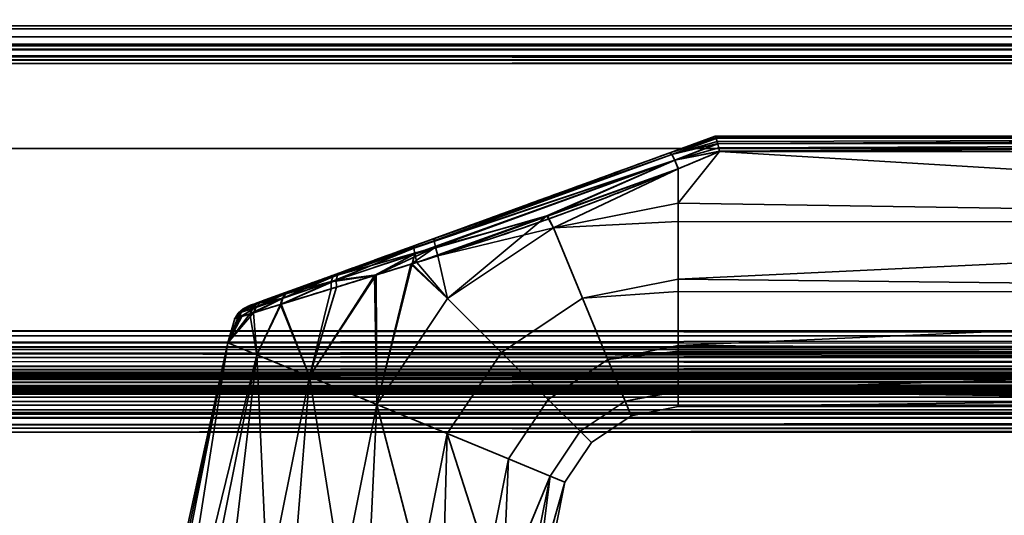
# Model space of a CAD drawing. Header units: millimetres. Extents: x -603 to 3703, y -115 to 193.
# Tile 315 of 656: x 1065 to 1146, y 40 to 81. Entities that reach past the tile are written whole.
import ezdxf

# ---------------------------------------------------------------- set-up
doc = ezdxf.new("R2010")
doc.units = ezdxf.units.MM
doc.layers.add('152', color=7, linetype='Continuous', true_color=0xffffff)

# ---------------------------------------------------------------- blocks, each defined once
blk = doc.blocks.new('UG_SURFACE_002')
at = {"layer": '152', "color": 252, "linetype": 'Continuous', "lineweight": 35}
for points in [[(2165, -18, 2212.25), (2165, 174.4, 2212.25), (835, 174.4, 2212.25), (835, -18, 2212.25)], [(985, -18, 2062.25), (985, 174.4, 2062.25), (2015, 174.4, 2062.25), (2015, -18, 2062.25)]]:
    blk.add_3dface(points, dxfattribs=at)
blk = doc.blocks.new('UG_SURFACE_071')
at = {"layer": '152', "color": 43, "linetype": 'Continuous', "lineweight": 35}
for points in [[(1118.316, 69.659, 1116.438), (1122, 71, 1115.949), (1122, 71, 1092.051), (1118.316, 69.659, 1091.562)], [(1122.07, 70.888, 1116.66), (1122.002, 71, 1116), (1118.316, 69.659, 1116.438)], [(1122.002, 71, 1116), (1122, 71, 1115.949), (1118.316, 69.659, 1116.438)], [(1118.316, 69.659, 1091.562), (1122.002, 71, 1092), (1122.07, 70.888, 1091.34)], [(1118.316, 69.659, 1091.562), (1122, 71, 1092.051), (1122.002, 71, 1092)], [(1122.081, 70.853, 1116.723), (1122.07, 70.888, 1116.66), (1118.316, 69.659, 1116.438)], [(1118.316, 69.659, 1091.562), (1122.07, 70.888, 1091.34), (1122.081, 70.853, 1091.277)], [(1118.316, 69.659, 1116.438), (1118.46, 69.517, 1117.27), (1122.081, 70.853, 1116.723)], [(1122.081, 70.853, 1091.277), (1118.46, 69.517, 1090.73), (1118.316, 69.659, 1091.562)], [(1122.087, 70.835, 1116.757), (1122.081, 70.853, 1116.723), (1118.46, 69.517, 1117.27)], [(1118.46, 69.517, 1090.73), (1122.081, 70.853, 1091.277), (1122.087, 70.835, 1091.243)], [(1122.169, 70.566, 1117.244), (1122.087, 70.835, 1116.757), (1118.46, 69.517, 1117.27)], [(1118.46, 69.517, 1090.73), (1122.087, 70.835, 1091.243), (1122.169, 70.566, 1090.757)], [(1122.206, 70.416, 1117.379), (1122.169, 70.566, 1117.244), (1118.46, 69.517, 1117.27)], [(1118.46, 69.517, 1090.73), (1122.169, 70.566, 1090.757), (1122.206, 70.416, 1090.621)], [(1217, 71, 1116), (1217, 71, 1092), (1122, 71, 1092.051), (1122, 71, 1115.949)], [(1217, 71, 1092), (1122.002, 71, 1092), (1122, 71, 1092.051)], [(1122, 71, 1115.949), (1122.002, 71, 1116), (1217, 71, 1116)], [(1217, 71, 1116), (1122.002, 71, 1116), (1122.07, 70.888, 1116.66)], [(1122.07, 70.888, 1091.34), (1122.002, 71, 1092), (1217, 71, 1092)], [(1122.07, 70.888, 1116.66), (1122.081, 70.853, 1116.723), (1217, 71, 1116)], [(1217, 71, 1092), (1122.081, 70.853, 1091.277), (1122.07, 70.888, 1091.34)], [(1217, 71, 1116), (1122.081, 70.853, 1116.723), (1122.087, 70.835, 1116.757)], [(1122.087, 70.835, 1091.243), (1122.081, 70.853, 1091.277), (1217, 71, 1092)], [(1122.087, 70.835, 1116.757), (1217, 70.847, 1116.764), (1217, 71, 1116)], [(1217, 71, 1092), (1217, 70.847, 1091.236), (1122.087, 70.835, 1091.243)], [(1217, 70.846, 1116.768), (1217, 70.847, 1116.764), (1122.087, 70.835, 1116.757)], [(1122.169, 70.566, 1090.757), (1122.087, 70.835, 1091.243), (1217, 70.847, 1091.236)], [(1217, 70.846, 1116.768), (1122.087, 70.835, 1116.757), (1122.169, 70.566, 1117.244)], [(1217, 70.847, 1091.236), (1122.206, 70.416, 1090.621), (1122.169, 70.566, 1090.757)], [(1122.169, 70.566, 1117.244), (1122.206, 70.416, 1117.379), (1217, 70.846, 1116.768)], [(1122.21, 70.399, 1090.607), (1122.206, 70.416, 1090.621), (1217, 70.847, 1091.236)], [(1217, 70.846, 1116.768), (1122.206, 70.416, 1117.379), (1122.21, 70.399, 1117.393)], [(1217, 70.847, 1091.236), (1217, 70.846, 1091.232), (1122.21, 70.399, 1090.607)], [(1122.21, 70.399, 1117.393), (1217, 70.415, 1117.411), (1217, 70.846, 1116.768)], [(1217, 70.846, 1091.232), (1217, 70.415, 1090.589), (1122.21, 70.399, 1090.607)], [(1118.46, 69.517, 1117.27), (1118.703, 69.056, 1117.949), (1122.206, 70.416, 1117.379)], [(1122.206, 70.416, 1090.621), (1118.703, 69.056, 1090.051), (1118.46, 69.517, 1090.73)], [(1122.21, 70.399, 1117.393), (1122.206, 70.416, 1117.379), (1118.703, 69.056, 1117.949)], [(1118.703, 69.056, 1090.051), (1122.206, 70.416, 1090.621), (1122.21, 70.399, 1090.607)], [(1122.289, 70.067, 1117.692), (1122.21, 70.399, 1117.393), (1118.703, 69.056, 1117.949)], [(1118.703, 69.056, 1090.051), (1122.21, 70.399, 1090.607), (1122.289, 70.067, 1090.308)], [(1118.703, 69.056, 1117.949), (1122.35, 69.783, 1117.84), (1122.289, 70.067, 1117.692)], [(1122.289, 70.067, 1090.308), (1122.35, 69.783, 1090.16), (1118.703, 69.056, 1090.051)], [(1122.353, 69.769, 1117.846), (1122.35, 69.783, 1117.84), (1118.703, 69.056, 1117.949)], [(1118.703, 69.056, 1090.051), (1122.35, 69.783, 1090.16), (1122.353, 69.769, 1090.154)], [(1118.703, 69.056, 1117.949), (1119, 68.361, 1118.352), (1122.353, 69.769, 1117.846)], [(1122.353, 69.769, 1090.154), (1119, 68.361, 1089.648), (1118.703, 69.056, 1090.051)], [(1217, 64.025, 1089), (1119, 65.568, 1089.082), (1122.353, 69.769, 1090.154)], [(1119, 65.568, 1089.082), (1119, 68.361, 1089.648), (1122.353, 69.769, 1090.154)], [(1122.353, 69.769, 1117.846), (1119, 65.568, 1118.918), (1217, 64.025, 1119)], [(1122.353, 69.769, 1117.846), (1119, 68.361, 1118.352), (1119, 65.568, 1118.918)], [(1217, 70.41, 1117.419), (1217, 70.415, 1117.411), (1122.21, 70.399, 1117.393)], [(1122.289, 70.067, 1090.308), (1122.21, 70.399, 1090.607), (1217, 70.415, 1090.589)], [(1217, 70.41, 1117.419), (1122.21, 70.399, 1117.393), (1122.289, 70.067, 1117.692)], [(1217, 70.415, 1090.589), (1122.35, 69.783, 1090.16), (1122.289, 70.067, 1090.308)], [(1122.289, 70.067, 1117.692), (1122.35, 69.783, 1117.84), (1217, 70.41, 1117.419)], [(1122.353, 69.769, 1090.154), (1122.35, 69.783, 1090.16), (1217, 70.415, 1090.589)], [(1217, 70.41, 1117.419), (1122.35, 69.783, 1117.84), (1122.353, 69.769, 1117.846)], [(1217, 70.415, 1090.589), (1217, 70.41, 1090.581), (1122.353, 69.769, 1090.154)], [(1122.353, 69.769, 1117.846), (1217, 69.769, 1117.846), (1217, 70.41, 1117.419)], [(1217, 70.41, 1090.581), (1217, 69.769, 1090.154), (1122.353, 69.769, 1090.154)], [(1217, 64.025, 1119), (1217, 69.769, 1117.846), (1122.353, 69.769, 1117.846)], [(1122.353, 69.769, 1090.154), (1217, 69.769, 1090.154), (1217, 64.025, 1089)], [(1118.46, 69.517, 1090.73), (1097.487, 61.9, 1091.085), (1097.549, 62.1, 1091.876)], [(1097.487, 61.9, 1091.085), (1118.46, 69.517, 1090.73), (1118.703, 69.056, 1090.051)], [(1118.703, 69.056, 1090.051), (1097.551, 61.419, 1090.427), (1097.487, 61.9, 1091.085)], [(1097.549, 62.1, 1091.876), (1118.316, 69.659, 1091.562), (1118.46, 69.517, 1090.73)], [(1099.166, 62.689, 1116.361), (1118.316, 69.659, 1116.438), (1118.316, 69.659, 1091.562), (1097.549, 62.1, 1091.876)], [(1097.551, 61.419, 1090.427), (1118.703, 69.056, 1090.051), (1108.309, 64.529, 1089.831)], [(1118.703, 69.056, 1117.949), (1118.46, 69.517, 1117.27), (1099.136, 62.488, 1117.182)], [(1099.166, 62.689, 1116.361), (1099.136, 62.488, 1117.182), (1118.46, 69.517, 1117.27)], [(1099.136, 62.488, 1117.182), (1099.233, 61.986, 1117.857), (1118.703, 69.056, 1117.949)], [(1118.46, 69.517, 1117.27), (1118.316, 69.659, 1116.438), (1099.166, 62.689, 1116.361)], [(1118.703, 69.056, 1117.949), (1099.233, 61.986, 1117.857), (1108.345, 64.501, 1118.304)], [(1118.703, 69.056, 1090.051), (1119, 68.361, 1089.648), (1108.309, 64.529, 1089.831)], [(1108.345, 64.501, 1118.304), (1119, 68.361, 1118.352), (1118.703, 69.056, 1117.949)], [(1108.833, 63.546, 1089.082), (1108.309, 64.529, 1089.831), (1119, 68.361, 1089.648)], [(1119, 68.361, 1118.352), (1108.345, 64.501, 1118.304), (1108.833, 63.546, 1118.918)], [(1119, 68.361, 1089.648), (1119, 65.568, 1089.082), (1108.833, 63.546, 1089.082)], [(1108.833, 63.546, 1118.918), (1119, 65.568, 1118.918), (1119, 68.361, 1118.352)], [(1108.833, 63.546, 1089.082), (1119, 65.568, 1089.082), (1119, 64.051, 1089.242)], [(1119, 64.051, 1118.758), (1119, 65.568, 1118.918), (1108.833, 63.546, 1118.918)], [(1217, 64.025, 1089), (1119, 64.051, 1089.242), (1119, 65.568, 1089.082)], [(1119, 65.568, 1118.918), (1119, 64.051, 1118.758), (1217, 64.025, 1119)], [(1108.309, 64.529, 1089.831), (1097.728, 60.737, 1090.011), (1097.551, 61.419, 1090.427)], [(1100.214, 57.786, 1089.082), (1097.728, 60.737, 1090.011), (1108.309, 64.529, 1089.831)], [(1099.233, 61.986, 1117.857), (1099.441, 61.275, 1118.263), (1108.345, 64.501, 1118.304)], [(1108.833, 63.546, 1118.918), (1108.345, 64.501, 1118.304), (1099.441, 61.275, 1118.263)], [(1108.309, 64.529, 1089.831), (1108.833, 63.546, 1089.082), (1100.214, 57.786, 1089.082)], [(1099.441, 61.275, 1118.263), (1100.214, 57.786, 1118.918), (1108.833, 63.546, 1118.918)], [(1111.207, 57.815, 1089.734), (1104.6, 53.4, 1089.734), (1100.214, 57.786, 1089.082), (1108.833, 63.546, 1089.082)], [(1108.833, 63.546, 1118.918), (1100.214, 57.786, 1118.918), (1104.6, 53.4, 1118.266), (1111.207, 57.815, 1118.266)], [(1108.833, 63.546, 1118.918), (1111.207, 57.815, 1118.266), (1119, 59.365, 1118.266), (1119, 64.051, 1118.758)], [(1119, 64.051, 1089.242), (1119, 59.365, 1089.734), (1111.207, 57.815, 1089.734), (1108.833, 63.546, 1089.082)], [(1217, 64.025, 1119), (1119, 64.051, 1118.758), (1119, 59.365, 1118.266)], [(1119, 59.365, 1089.734), (1119, 64.051, 1089.242), (1217, 64.025, 1089)], [(1119, 59.365, 1118.266), (1217, 58.277, 1117.865), (1217, 64.025, 1119)], [(1217, 64.025, 1089), (1217, 58.277, 1090.135), (1119, 59.365, 1089.734)], [(1087.402, 58.407, 1111.613), (1091.485, 59.894, 1114.336), (1099.166, 62.689, 1116.361), (1091.101, 59.754, 1093.847)], [(1099.166, 62.689, 1116.361), (1097.549, 62.1, 1091.876), (1091.101, 59.754, 1093.847)], [(1099.136, 62.488, 1117.182), (1099.166, 62.689, 1116.361), (1091.485, 59.894, 1114.336)], [(1097.487, 61.9, 1091.085), (1097.551, 61.419, 1090.427), (1090.756, 59.141, 1092.691)], [(1090.756, 59.141, 1092.691), (1090.875, 59.546, 1093.233), (1097.487, 61.9, 1091.085)], [(1097.487, 61.9, 1091.085), (1090.875, 59.546, 1093.233), (1091.101, 59.754, 1093.847)], [(1091.101, 59.754, 1093.847), (1097.549, 62.1, 1091.876), (1097.487, 61.9, 1091.085)], [(1099.233, 61.986, 1117.857), (1091.164, 59.278, 1115.516), (1094.408, 59.716, 1116.839)], [(1091.271, 59.687, 1114.964), (1091.164, 59.278, 1115.516), (1099.233, 61.986, 1117.857)], [(1091.485, 59.894, 1114.336), (1091.271, 59.687, 1114.964), (1099.136, 62.488, 1117.182)], [(1099.233, 61.986, 1117.857), (1099.136, 62.488, 1117.182), (1091.271, 59.687, 1114.964)], [(1094.408, 59.716, 1116.839), (1097.239, 60.593, 1117.64), (1099.233, 61.986, 1117.857)], [(1097.239, 60.593, 1117.64), (1099.441, 61.275, 1118.263), (1099.233, 61.986, 1117.857)], [(1090.756, 59.141, 1092.691), (1097.551, 61.419, 1090.427), (1094.274, 59.671, 1091.138)], [(1097.551, 61.419, 1090.427), (1097.349, 60.62, 1090.135), (1094.274, 59.671, 1091.138)], [(1099.441, 61.275, 1118.263), (1097.239, 60.593, 1117.64), (1100.214, 57.786, 1118.918)], [(1097.551, 61.419, 1090.427), (1097.728, 60.737, 1090.011), (1097.349, 60.62, 1090.135)], [(1094.454, 49.167, 1089.082), (1094.274, 59.671, 1091.138), (1097.349, 60.62, 1090.135)], [(1097.239, 60.593, 1117.64), (1094.408, 59.716, 1116.839), (1094.454, 49.167, 1118.918)], [(1097.349, 60.62, 1090.135), (1100.214, 57.786, 1089.082), (1094.454, 49.167, 1089.082)], [(1094.454, 49.167, 1118.918), (1100.214, 57.786, 1118.918), (1097.239, 60.593, 1117.64)], [(1100.214, 57.786, 1089.082), (1097.349, 60.62, 1090.135), (1097.728, 60.737, 1090.011)], [(1091.101, 59.754, 1093.847), (1085.381, 57.672, 1109.074), (1087.402, 58.407, 1111.613)], [(1085.381, 57.672, 1109.074), (1091.101, 59.754, 1093.847), (1087.346, 58.387, 1096.441)], [(1090.875, 59.546, 1093.233), (1090.756, 59.141, 1092.691), (1086.75, 57.795, 1095.602)], [(1086.75, 57.795, 1095.602), (1087.001, 58.166, 1096.001), (1090.875, 59.546, 1093.233)], [(1090.875, 59.546, 1093.233), (1087.001, 58.166, 1096.001), (1087.346, 58.387, 1096.441)], [(1087.402, 58.407, 1111.613), (1087.059, 58.186, 1112.056), (1091.271, 59.687, 1114.964)], [(1091.164, 59.278, 1115.516), (1091.271, 59.687, 1114.964), (1087.059, 58.186, 1112.056)], [(1087.346, 58.387, 1096.441), (1091.101, 59.754, 1093.847), (1090.875, 59.546, 1093.233)], [(1091.271, 59.687, 1114.964), (1091.485, 59.894, 1114.336), (1087.402, 58.407, 1111.613)], [(1088.974, 51.437, 1116.99), (1094.408, 59.716, 1116.839), (1091.18, 58.716, 1115.926)], [(1094.408, 59.716, 1116.839), (1088.974, 51.437, 1116.99), (1094.454, 49.167, 1118.918)], [(1094.454, 49.167, 1089.082), (1088.974, 51.437, 1091.01), (1094.274, 59.671, 1091.138)], [(1090.759, 58.586, 1092.285), (1094.274, 59.671, 1091.138), (1088.974, 51.437, 1091.01)], [(1094.274, 59.671, 1091.138), (1090.759, 58.586, 1092.285), (1090.756, 59.141, 1092.691)], [(1091.164, 59.278, 1115.516), (1091.18, 58.716, 1115.926), (1094.408, 59.716, 1116.839)], [(1111.207, 57.815, 1089.734), (1119, 59.365, 1089.734), (1119, 58.376, 1090.305)], [(1119, 58.376, 1117.695), (1119, 59.365, 1118.266), (1111.207, 57.815, 1118.266)], [(1217, 58.277, 1090.135), (1119, 58.376, 1090.305), (1119, 59.365, 1089.734)], [(1119, 59.365, 1118.266), (1119, 58.376, 1117.695), (1217, 58.277, 1117.865)], [(1086.613, 57.308, 1095.278), (1086.75, 57.795, 1095.602), (1090.756, 59.141, 1092.691)], [(1090.756, 59.141, 1092.691), (1090.759, 58.586, 1092.285), (1086.613, 57.308, 1095.278)], [(1086.613, 57.308, 1095.278), (1090.759, 58.586, 1092.285), (1088.974, 51.437, 1091.01)], [(1086.675, 57.327, 1112.784), (1091.18, 58.716, 1115.926), (1091.164, 59.278, 1115.516)], [(1091.164, 59.278, 1115.516), (1086.809, 57.815, 1112.458), (1086.675, 57.327, 1112.784)], [(1088.974, 51.437, 1116.99), (1091.18, 58.716, 1115.926), (1086.675, 57.327, 1112.784)], [(1087.059, 58.186, 1112.056), (1086.809, 57.815, 1112.458), (1091.164, 59.278, 1115.516)], [(1087.346, 58.387, 1096.441), (1085.128, 57.58, 1099.384), (1084.033, 57.181, 1102.998), (1084.242, 57.257, 1106.238)], [(1084.142, 56.541, 1098.674), (1084.372, 56.992, 1098.879), (1086.75, 57.795, 1095.602)], [(1086.75, 57.795, 1095.602), (1086.613, 57.308, 1095.278), (1084.142, 56.541, 1098.674)], [(1084.242, 57.257, 1106.238), (1085.381, 57.672, 1109.074), (1087.346, 58.387, 1096.441)], [(1087.001, 58.166, 1096.001), (1086.75, 57.795, 1095.602), (1084.372, 56.992, 1098.879)], [(1084.372, 56.992, 1098.879), (1084.709, 57.348, 1099.121), (1087.001, 58.166, 1096.001)], [(1084.424, 56.629, 1109.854), (1086.675, 57.327, 1112.784), (1086.809, 57.815, 1112.458)], [(1086.809, 57.815, 1112.458), (1084.643, 57.084, 1109.63), (1084.424, 56.629, 1109.854)], [(1084.97, 57.441, 1109.363), (1084.643, 57.084, 1109.63), (1086.809, 57.815, 1112.458)], [(1087.001, 58.166, 1096.001), (1084.709, 57.348, 1099.121), (1085.128, 57.58, 1099.384)], [(1085.381, 57.672, 1109.074), (1084.97, 57.441, 1109.363), (1087.059, 58.186, 1112.056)], [(1086.809, 57.815, 1112.458), (1087.059, 58.186, 1112.056), (1084.97, 57.441, 1109.363)], [(1085.128, 57.58, 1099.384), (1087.346, 58.387, 1096.441), (1087.001, 58.166, 1096.001)], [(1087.059, 58.186, 1112.056), (1087.402, 58.407, 1111.613), (1085.381, 57.672, 1109.074)], [(1104.6, 53.4, 1089.734), (1100.185, 46.793, 1089.734), (1094.454, 49.167, 1089.082), (1100.214, 57.786, 1089.082)], [(1100.214, 57.786, 1118.918), (1094.454, 49.167, 1118.918), (1100.185, 46.793, 1118.266), (1104.6, 53.4, 1118.266)], [(1113.274, 52.824, 1092.853), (1108.42, 49.58, 1092.853), (1104.6, 53.4, 1089.734), (1111.207, 57.815, 1089.734)], [(1111.207, 57.815, 1118.266), (1104.6, 53.4, 1118.266), (1108.42, 49.58, 1115.147), (1113.274, 52.824, 1115.147)], [(1111.207, 57.815, 1118.266), (1113.274, 52.824, 1115.147), (1119, 53.963, 1115.147), (1119, 58.376, 1117.695)], [(1119, 58.376, 1090.305), (1119, 53.963, 1092.853), (1113.274, 52.824, 1092.853), (1111.207, 57.815, 1089.734)], [(1217, 58.277, 1117.865), (1119, 58.376, 1117.695), (1119, 53.963, 1115.147)], [(1119, 53.963, 1092.853), (1119, 58.376, 1090.305), (1217, 58.277, 1090.135)], [(1119, 53.963, 1115.147), (1217, 53.402, 1114.615), (1217, 58.277, 1117.865)], [(1217, 58.277, 1090.135), (1217, 53.402, 1093.385), (1119, 53.963, 1092.853)], [(1084.709, 57.348, 1099.121), (1084.372, 56.992, 1098.879), (1083.195, 56.594, 1102.889)], [(1083.195, 56.594, 1102.889), (1083.575, 56.943, 1102.941), (1084.709, 57.348, 1099.121)], [(1083.484, 56.335, 1100.914), (1083.195, 56.594, 1102.889), (1084.372, 56.992, 1098.879)], [(1083.575, 56.943, 1102.941), (1083.195, 56.594, 1102.889), (1083.419, 56.67, 1106.481)], [(1084.643, 57.084, 1109.63), (1083.419, 56.67, 1106.481), (1083.353, 56.295, 1107.104)], [(1083.353, 56.295, 1107.104), (1084.424, 56.629, 1109.854), (1084.643, 57.084, 1109.63)], [(1083.791, 57.02, 1106.364), (1083.419, 56.67, 1106.481), (1084.643, 57.084, 1109.63)], [(1083.419, 56.67, 1106.481), (1083.791, 57.02, 1106.364), (1083.575, 56.943, 1102.941)], [(1084.372, 56.992, 1098.879), (1084.142, 56.541, 1098.674), (1083.484, 56.335, 1100.914)], [(1084.709, 57.348, 1099.121), (1083.575, 56.943, 1102.941), (1084.033, 57.181, 1102.998)], [(1084.033, 57.181, 1102.998), (1083.575, 56.943, 1102.941), (1083.791, 57.02, 1106.364)], [(1084.242, 57.257, 1106.238), (1083.791, 57.02, 1106.364), (1084.97, 57.441, 1109.363)], [(1084.643, 57.084, 1109.63), (1084.97, 57.441, 1109.363), (1083.791, 57.02, 1106.364)], [(1083.791, 57.02, 1106.364), (1084.242, 57.257, 1106.238), (1084.033, 57.181, 1102.998)], [(1084.033, 57.181, 1102.998), (1085.128, 57.58, 1099.384), (1084.709, 57.348, 1099.121)], [(1084.142, 56.541, 1098.674), (1086.613, 57.308, 1095.278), (1084.692, 53.211, 1095.183)], [(1084.97, 57.441, 1109.363), (1085.381, 57.672, 1109.074), (1084.242, 57.257, 1106.238)], [(1084.692, 53.211, 1112.817), (1086.675, 57.327, 1112.784), (1084.424, 56.629, 1109.854)], [(1086.675, 57.327, 1112.784), (1084.692, 53.211, 1112.817), (1088.974, 51.437, 1116.99)], [(1088.974, 51.437, 1091.01), (1084.692, 53.211, 1095.183), (1086.613, 57.308, 1095.278)], [(1082.348, 54.182, 1107.119), (1084.692, 53.211, 1112.817), (1084.424, 56.629, 1109.854)], [(1084.424, 56.629, 1109.854), (1083.353, 56.295, 1107.104), (1082.348, 54.182, 1107.119)], [(1082.348, 54.182, 1100.881), (1083.484, 56.335, 1100.914), (1084.142, 56.541, 1098.674)], [(1084.142, 56.541, 1098.674), (1084.692, 53.211, 1095.183), (1082.348, 54.182, 1100.881)], [(1082.916, 56.158, 1102.843), (1083.484, 56.335, 1100.914), (1082.348, 54.182, 1100.881)], [(1082.348, 54.182, 1107.119), (1083.353, 56.295, 1107.104), (1083.15, 56.231, 1106.582)], [(1082.348, 54.182, 1107.119), (1083.15, 56.231, 1106.582), (1082.916, 56.158, 1102.843)], [(1082.916, 56.158, 1102.843), (1082.348, 54.182, 1100.881), (1082.348, 54.182, 1107.119)], [(1082.916, 56.158, 1102.843), (1083.15, 56.231, 1106.582), (1083.419, 56.67, 1106.481)], [(1083.419, 56.67, 1106.481), (1083.195, 56.594, 1102.889), (1082.916, 56.158, 1102.843)], [(1083.484, 56.335, 1100.914), (1082.916, 56.158, 1102.843), (1083.195, 56.594, 1102.889)], [(1083.419, 56.67, 1106.481), (1083.15, 56.231, 1106.582), (1083.353, 56.295, 1107.104)], [(1082.348, 54.182, 1100.881), (1079.328, 39, 1100.881), (1079, 39, 1104)], [(1079, 39, 1104), (1082.348, 54.182, 1107.119), (1082.348, 54.182, 1100.881)], [(1079, 39, 1104), (1079.164, 39, 1105.559), (1082.348, 54.182, 1107.119)], [(1079.164, 39, 1105.559), (1079.328, 39, 1107.119), (1082.348, 54.182, 1107.119)], [(1084.692, 53.211, 1112.817), (1082.348, 54.182, 1107.119), (1079.328, 39, 1107.119), (1081.234, 39, 1111.4)], [(1079.959, 39, 1099.465), (1079.328, 39, 1100.881), (1082.348, 54.182, 1100.881)], [(1082.348, 54.182, 1100.881), (1084.692, 53.211, 1095.183), (1081.865, 39, 1095.183), (1079.959, 39, 1099.465)], [(1113.274, 52.824, 1092.853), (1119, 53.963, 1092.853), (1119, 53.516, 1093.467)], [(1119, 53.516, 1114.532), (1119, 53.963, 1115.147), (1113.274, 52.824, 1115.147)], [(1217, 53.402, 1093.385), (1119, 53.516, 1093.467), (1119, 53.963, 1092.853)], [(1119, 53.963, 1115.147), (1119, 53.516, 1114.532), (1217, 53.402, 1114.615)], [(1081.234, 39, 1111.4), (1081.865, 39, 1112.817), (1084.692, 53.211, 1112.817)], [(1084.692, 53.211, 1112.817), (1081.865, 39, 1112.817), (1085.348, 39, 1115.953)], [(1083.017, 39, 1094.146), (1081.865, 39, 1095.183), (1084.692, 53.211, 1095.183)], [(1084.692, 53.211, 1095.183), (1088.974, 51.437, 1091.01), (1086.5, 39, 1091.01), (1083.017, 39, 1094.146)], [(1085.348, 39, 1115.953), (1086.5, 39, 1116.99), (1088.974, 51.437, 1116.99), (1084.692, 53.211, 1112.817)], [(1108.42, 49.58, 1092.853), (1105.176, 44.726, 1092.853), (1100.185, 46.793, 1089.734), (1104.6, 53.4, 1089.734)], [(1104.6, 53.4, 1118.266), (1100.185, 46.793, 1118.266), (1105.176, 44.726, 1115.147), (1108.42, 49.58, 1115.147)], [(1113.274, 52.824, 1115.147), (1114.677, 49.437, 1110.101), (1119, 50.297, 1110.101), (1119, 53.516, 1114.532)], [(1119, 53.516, 1093.467), (1119, 50.297, 1097.899), (1114.677, 49.437, 1097.899), (1113.274, 52.824, 1092.853)], [(1217, 53.402, 1114.615), (1119, 53.516, 1114.532), (1119, 50.297, 1110.101)], [(1119, 50.297, 1097.899), (1119, 53.516, 1093.467), (1217, 53.402, 1093.385)], [(1119, 50.297, 1110.101), (1217, 50.144, 1109.746), (1217, 53.402, 1114.615)], [(1119, 50.297, 1097.899), (1217, 53.402, 1093.385), (1217, 50.144, 1098.254)], [(1114.677, 49.437, 1097.899), (1111.012, 46.988, 1097.899), (1108.42, 49.58, 1092.853), (1113.274, 52.824, 1092.853)], [(1113.274, 52.824, 1115.147), (1108.42, 49.58, 1115.147), (1111.012, 46.988, 1110.101), (1114.677, 49.437, 1110.101)], [(1088.974, 51.437, 1116.99), (1086.5, 39, 1116.99), (1090.957, 39, 1118.439)], [(1087.975, 39, 1090.53), (1086.5, 39, 1091.01), (1088.974, 51.437, 1091.01)], [(1088.974, 51.437, 1091.01), (1094.454, 49.167, 1089.082), (1092.432, 39, 1089.082), (1087.975, 39, 1090.53)], [(1090.957, 39, 1118.439), (1092.432, 39, 1118.918), (1094.454, 49.167, 1118.918), (1088.974, 51.437, 1116.99)], [(1114.677, 49.437, 1097.899), (1119, 50.297, 1097.899), (1119, 50.218, 1098.27)], [(1119, 50.218, 1109.73), (1119, 50.297, 1110.101), (1114.677, 49.437, 1110.101)], [(1114.677, 49.437, 1110.101), (1115.173, 48.239, 1104), (1119, 49, 1104), (1119, 50.218, 1109.73)], [(1119, 50.218, 1098.27), (1119, 49, 1104), (1115.173, 48.239, 1104), (1114.677, 49.437, 1097.899)], [(1217, 50.144, 1098.254), (1119, 50.218, 1098.27), (1119, 50.297, 1097.899)], [(1119, 50.297, 1110.101), (1119, 50.218, 1109.73), (1217, 50.144, 1109.746)], [(1217, 50.144, 1109.746), (1119, 50.218, 1109.73), (1119, 49, 1104)], [(1217, 49, 1104), (1119, 49, 1104), (1119, 50.218, 1098.27)], [(1119, 50.218, 1098.27), (1217, 50.144, 1098.254), (1217, 49, 1104)], [(1119, 49, 1104), (1217, 49, 1104), (1217, 50.144, 1109.746)], [(1094.454, 49.167, 1118.918), (1092.432, 39, 1118.918), (1097.093, 39, 1118.428)], [(1093.974, 39, 1089.244), (1092.432, 39, 1089.082), (1094.454, 49.167, 1089.082)], [(1094.454, 49.167, 1089.082), (1100.185, 46.793, 1089.734), (1098.635, 39, 1089.734), (1093.974, 39, 1089.244)], [(1097.093, 39, 1118.428), (1098.635, 39, 1118.266), (1100.185, 46.793, 1118.266), (1094.454, 49.167, 1118.918)], [(1111.012, 46.988, 1097.899), (1108.563, 43.323, 1097.899), (1105.176, 44.726, 1092.853), (1108.42, 49.58, 1092.853)], [(1108.42, 49.58, 1115.147), (1105.176, 44.726, 1115.147), (1108.563, 43.323, 1110.101), (1111.012, 46.988, 1110.101)], [(1115.173, 48.239, 1104), (1111.929, 46.071, 1104), (1111.012, 46.988, 1097.899), (1114.677, 49.437, 1097.899)], [(1114.677, 49.437, 1110.101), (1111.012, 46.988, 1110.101), (1111.929, 46.071, 1104), (1115.173, 48.239, 1104)], [(1100.185, 46.793, 1118.266), (1098.635, 39, 1118.266), (1102.694, 39, 1115.923)], [(1099.978, 39, 1090.51), (1098.635, 39, 1089.734), (1100.185, 46.793, 1089.734)], [(1100.185, 46.793, 1089.734), (1105.176, 44.726, 1092.853), (1104.037, 39, 1092.853), (1099.978, 39, 1090.51)], [(1102.694, 39, 1115.923), (1104.037, 39, 1115.147), (1105.176, 44.726, 1115.147), (1100.185, 46.793, 1118.266)], [(1111.929, 46.071, 1104), (1109.761, 42.827, 1104), (1108.563, 43.323, 1097.899), (1111.012, 46.988, 1097.899)], [(1111.012, 46.988, 1110.101), (1108.563, 43.323, 1110.101), (1109.761, 42.827, 1104), (1111.929, 46.071, 1104)], [(1108.563, 43.323, 1110.101), (1105.176, 44.726, 1115.147), (1104.037, 39, 1115.147), (1106.792, 39, 1111.356)], [(1104.949, 39, 1094.107), (1104.037, 39, 1092.853), (1105.176, 44.726, 1092.853)], [(1105.176, 44.726, 1092.853), (1108.563, 43.323, 1097.899), (1107.703, 39, 1097.899), (1104.949, 39, 1094.107)], [(1106.792, 39, 1111.356), (1107.703, 39, 1110.101), (1108.563, 43.323, 1110.101)], [(1109.761, 42.827, 1104), (1108.563, 43.323, 1110.101), (1107.703, 39, 1110.101), (1108.678, 39, 1105.517)], [(1108.026, 39, 1099.416), (1107.703, 39, 1097.899), (1108.563, 43.323, 1097.899)], [(1108.563, 43.323, 1097.899), (1109.761, 42.827, 1104), (1109, 39, 1104), (1108.026, 39, 1099.416)], [(1108.678, 39, 1105.517), (1109, 39, 1104), (1109.761, 42.827, 1104)]]:
    blk.add_3dface(points, dxfattribs=at)
blk = doc.blocks.new('UG_SURFACE_101')
at = {"layer": '152', "color": 252, "linetype": 'Continuous', "lineweight": 35}
for points in [[(2000.099, 79.766, 2045.349), (999.901, 79.766, 2045.349), (998.902, 79.098, 2046.348), (2001.098, 79.098, 2046.348)], [(1998.92, 80, 2044.17), (1001.08, 80, 2044.17), (999.901, 79.766, 2045.349), (2000.099, 79.766, 2045.349)], [(1021.92, 80, 2023.33), (1001.08, 80, 2044.17), (1998.92, 80, 2044.17), (1978.08, 80, 2023.33)], [(1976.901, 79.766, 2022.151), (1023.099, 79.766, 2022.151), (1021.92, 80, 2023.33), (1978.08, 80, 2023.33)], [(1975.902, 79.098, 2021.152), (1024.098, 79.098, 2021.152), (1023.099, 79.766, 2022.151), (1976.901, 79.766, 2022.151)], [(2001.098, 79.098, 2046.348), (998.902, 79.098, 2046.348), (998.234, 78.099, 2047.016), (2001.765, 78.099, 2047.016)], [(1975.235, 78.099, 2020.484), (1024.765, 78.099, 2020.484), (1024.098, 79.098, 2021.152), (1975.902, 79.098, 2021.152)], [(2001.941, 77.521, 2047.191), (2001.765, 78.099, 2047.016), (998.234, 78.099, 2047.016), (998.059, 77.521, 2047.191)], [(2000.38, 77.525, 2045.63), (999.62, 77.525, 2045.63), (999.963, 78.037, 2045.287), (2000.037, 78.037, 2045.287)], [(2000.037, 78.037, 2045.287), (999.963, 78.037, 2045.287), (1000.475, 78.38, 2044.775), (1999.525, 78.38, 2044.775)], [(1999.525, 78.38, 2044.775), (1000.475, 78.38, 2044.775), (1001.08, 78.5, 2044.17), (1998.92, 78.5, 2044.17)], [(1021.92, 78.5, 2023.33), (1978.08, 78.5, 2023.33), (1998.92, 78.5, 2044.17), (1001.08, 78.5, 2044.17)], [(1978.08, 78.5, 2023.33), (1021.92, 78.5, 2023.33), (1022.525, 78.38, 2022.725), (1977.475, 78.38, 2022.725)], [(1977.475, 78.38, 2022.725), (1022.525, 78.38, 2022.725), (1023.037, 78.037, 2022.213), (1976.963, 78.037, 2022.213)], [(1976.963, 78.037, 2022.213), (1023.037, 78.037, 2022.213), (1023.38, 77.525, 2021.87), (1976.62, 77.525, 2021.87)], [(1024.941, 77.521, 2020.309), (1024.765, 78.099, 2020.484), (1975.235, 78.099, 2020.484)], [(1024.941, 77.521, 2020.309), (1975.235, 78.099, 2020.484), (1975.059, 77.521, 2020.309)], [(998.059, 77.521, 2047.191), (998, 76.92, 2047.25), (2002, 76.92, 2047.25)], [(998, 76.92, 2047.25), (998, 70, 2047.25), (2002, 70, 2047.25), (2002, 76.92, 2047.25)], [(998.059, 77.521, 2047.191), (2002, 76.92, 2047.25), (2001.941, 77.521, 2047.191)], [(2000.5, 76.92, 2045.75), (999.5, 76.92, 2045.75), (999.53, 77.228, 2045.72)], [(999.5, 76.92, 2045.75), (2000.5, 76.92, 2045.75), (2000.5, 70, 2045.75), (999.5, 70, 2045.75)], [(999.53, 77.228, 2045.72), (999.62, 77.525, 2045.63), (2000.38, 77.525, 2045.63), (2000.47, 77.228, 2045.72)], [(2000.47, 77.228, 2045.72), (2000.5, 76.92, 2045.75), (999.53, 77.228, 2045.72)], [(1976.53, 77.228, 2021.78), (1023.38, 77.525, 2021.87), (1023.47, 77.228, 2021.78)], [(1976.53, 77.228, 2021.78), (1976.62, 77.525, 2021.87), (1023.38, 77.525, 2021.87)], [(1023.47, 77.228, 2021.78), (1976.5, 76.92, 2021.75), (1976.53, 77.228, 2021.78)], [(1023.47, 77.228, 2021.78), (1023.5, 76.92, 2021.75), (1976.5, 76.92, 2021.75)], [(1023.5, 51.58, 2021.75), (1976.5, 51.58, 2021.75), (1976.5, 76.92, 2021.75), (1023.5, 76.92, 2021.75)], [(1975.059, 77.521, 2020.309), (1025, 76.92, 2020.25), (1024.941, 77.521, 2020.309)], [(1975.059, 77.521, 2020.309), (1975, 76.92, 2020.25), (1025, 76.92, 2020.25)], [(1025, 51.58, 2020.25), (1025, 76.92, 2020.25), (1975, 76.92, 2020.25), (1975, 51.58, 2020.25)], [(999.5, 70, 2045.75), (2000.5, 70, 2045.75), (2002, 70, 2047.25), (998, 70, 2047.25)], [(1976.441, 50.979, 2021.691), (1023.5, 51.58, 2021.75), (1023.559, 50.979, 2021.691)], [(1976.441, 50.979, 2021.691), (1976.5, 51.58, 2021.75), (1023.5, 51.58, 2021.75)], [(1025.03, 51.272, 2020.22), (1025, 51.58, 2020.25), (1975, 51.58, 2020.25)], [(1025.03, 51.272, 2020.22), (1975, 51.58, 2020.25), (1974.97, 51.272, 2020.22)], [(1023.559, 50.979, 2021.691), (1023.734, 50.401, 2021.516), (1976.266, 50.401, 2021.516), (1976.441, 50.979, 2021.691)], [(1974.97, 51.272, 2020.22), (1974.88, 50.975, 2020.13), (1025.12, 50.975, 2020.13), (1025.03, 51.272, 2020.22)], [(1974.537, 50.463, 2019.787), (1025.463, 50.463, 2019.787), (1025.12, 50.975, 2020.13), (1974.88, 50.975, 2020.13)], [(1976.266, 50.401, 2021.516), (1023.734, 50.401, 2021.516), (1024.402, 49.402, 2020.848), (1975.598, 49.402, 2020.848)], [(1974.025, 50.12, 2019.275), (1025.975, 50.12, 2019.275), (1025.463, 50.463, 2019.787), (1974.537, 50.463, 2019.787)], [(1973.42, 50, 2018.67), (1026.58, 50, 2018.67), (1025.975, 50.12, 2019.275), (1974.025, 50.12, 2019.275)], [(1036.92, 50, 2008.33), (1026.58, 50, 2018.67), (1973.42, 50, 2018.67), (1963.08, 50, 2008.33)], [(1961.901, 49.766, 2007.151), (1038.099, 49.766, 2007.151), (1036.92, 50, 2008.33), (1963.08, 50, 2008.33)], [(1960.902, 49.098, 2006.152), (1039.098, 49.098, 2006.152), (1038.099, 49.766, 2007.151), (1961.901, 49.766, 2007.151)], [(1975.598, 49.402, 2020.848), (1024.402, 49.402, 2020.848), (1025.401, 48.734, 2019.849), (1974.599, 48.734, 2019.849)], [(1960.234, 48.099, 2005.484), (1039.766, 48.099, 2005.484), (1039.098, 49.098, 2006.152), (1960.902, 49.098, 2006.152)], [(1974.599, 48.734, 2019.849), (1025.401, 48.734, 2019.849), (1026.58, 48.5, 2018.67), (1973.42, 48.5, 2018.67)], [(1036.92, 48.5, 2008.33), (1963.08, 48.5, 2008.33), (1973.42, 48.5, 2018.67), (1026.58, 48.5, 2018.67)], [(1963.08, 48.5, 2008.33), (1036.92, 48.5, 2008.33), (1037.525, 48.38, 2007.725), (1962.475, 48.38, 2007.725)], [(1962.475, 48.38, 2007.725), (1037.525, 48.38, 2007.725), (1038.037, 48.037, 2007.213), (1961.963, 48.037, 2007.213)], [(1039.941, 47.521, 2005.309), (1039.766, 48.099, 2005.484), (1960.234, 48.099, 2005.484)], [(1039.941, 47.521, 2005.309), (1960.234, 48.099, 2005.484), (1960.059, 47.521, 2005.309)], [(1961.963, 48.037, 2007.213), (1038.037, 48.037, 2007.213), (1038.38, 47.525, 2006.87), (1961.62, 47.525, 2006.87)], [(1961.53, 47.228, 2006.78), (1038.38, 47.525, 2006.87), (1038.47, 47.228, 2006.78)], [(1961.53, 47.228, 2006.78), (1961.62, 47.525, 2006.87), (1038.38, 47.525, 2006.87)], [(1960.059, 47.521, 2005.309), (1040, 46.92, 2005.25), (1039.941, 47.521, 2005.309)], [(1960.059, 47.521, 2005.309), (1960, 46.92, 2005.25), (1040, 46.92, 2005.25)], [(1038.47, 47.228, 2006.78), (1961.5, 46.92, 2006.75), (1961.53, 47.228, 2006.78)], [(1038.47, 47.228, 2006.78), (1038.5, 46.92, 2006.75), (1961.5, 46.92, 2006.75)], [(1038.5, 7.25, 2006.75), (1961.5, 7.25, 2006.75), (1961.5, 46.92, 2006.75), (1038.5, 46.92, 2006.75)], [(1040, 7.25, 2005.25), (1040, 46.92, 2005.25), (1960, 46.92, 2005.25), (1960, 7.25, 2005.25)]]:
    blk.add_3dface(points, dxfattribs=at)
blk = doc.blocks.new('UG_SURFACE_122')
at = {"layer": '152', "color": 14, "linetype": 'Continuous', "lineweight": 35}
for points in [[(1972, 50.15, 2017.25), (1972, 55.15, 2017.25), (1028, 55.15, 2017.25), (1028, 50.15, 2017.25)], [(1972, 55.15, 2017.25), (1961.15, 55.15, 2006.4), (1038.85, 55.15, 2006.4), (1028, 55.15, 2017.25)], [(1038.759, 54.198, 2006.491), (1961.15, 55.15, 2006.4), (1961.324, 53.842, 2006.574)], [(1038.759, 54.198, 2006.491), (1038.85, 55.15, 2006.4), (1961.15, 55.15, 2006.4)], [(1961.324, 53.842, 2006.574), (1038.571, 53.63, 2006.68), (1038.759, 54.198, 2006.491)], [(1961.324, 53.842, 2006.574), (1961.414, 53.622, 2006.664), (1038.571, 53.63, 2006.68)], [(1961.794, 52.695, 2007.044), (1037.864, 52.257, 2007.386), (1038.357, 52.984, 2006.893)], [(1038.357, 52.984, 2006.893), (1038.571, 53.63, 2006.68), (1961.414, 53.622, 2006.664)], [(1038.357, 52.984, 2006.893), (1961.414, 53.622, 2006.664), (1961.794, 52.695, 2007.044)], [(1037.534, 51.769, 2007.716), (1962.136, 52.266, 2007.386), (1962.782, 51.454, 2008.032)], [(1037.534, 51.769, 2007.716), (1037.864, 52.257, 2007.386), (1962.136, 52.266, 2007.386)], [(1961.794, 52.695, 2007.044), (1962.136, 52.266, 2007.386), (1037.864, 52.257, 2007.386)], [(1962.782, 51.454, 2008.032), (1036.762, 51.184, 2008.488), (1037.534, 51.769, 2007.716)], [(1962.782, 51.454, 2008.032), (1963.232, 51.184, 2008.482), (1036.762, 51.184, 2008.488)], [(1033.85, 50.15, 2011.4), (1035.38, 50.517, 2009.87), (1964.607, 50.417, 2009.857)], [(1964.471, 50.44, 2009.721), (1035.38, 50.517, 2009.87), (1036.116, 50.693, 2009.134)], [(1964.471, 50.44, 2009.721), (1964.607, 50.417, 2009.857), (1035.38, 50.517, 2009.87)], [(1036.116, 50.693, 2009.134), (1963.232, 51.184, 2008.482), (1964.471, 50.44, 2009.721)], [(1036.116, 50.693, 2009.134), (1036.762, 51.184, 2008.488), (1963.232, 51.184, 2008.482)], [(1966.15, 50.15, 2011.4), (1972, 50.15, 2017.25), (1028, 50.15, 2017.25), (1033.85, 50.15, 2011.4)], [(1964.607, 50.417, 2009.857), (1966.15, 50.15, 2011.4), (1033.85, 50.15, 2011.4)]]:
    blk.add_3dface(points, dxfattribs=at)
blk = doc.blocks.new('UG_SURFACE_123')
at = {"layer": '152', "color": 7, "linetype": 'Continuous', "lineweight": 35}
for points in [[(1961.15, 55.15, 2006.4), (1961.15, 173.15, 2006.4), (1038.85, 173.15, 2006.4), (1038.85, 55.15, 2006.4)], [(1039, 55.15, 2006.25), (1039, 173.15, 2006.25), (1961, 173.15, 2006.25), (1961, 55.15, 2006.25)], [(1961.241, 54.198, 2006.491), (1038.85, 55.15, 2006.4), (1038.676, 53.842, 2006.574)], [(1038.821, 53.802, 2006.429), (1038.947, 54.75, 2006.303), (1961.039, 54.744, 2006.289)], [(1038.821, 53.802, 2006.429), (1961.039, 54.744, 2006.289), (1961.094, 54.17, 2006.344)], [(1961.241, 54.198, 2006.491), (1961.15, 55.15, 2006.4), (1038.85, 55.15, 2006.4)], [(1961.039, 54.744, 2006.289), (1038.947, 54.75, 2006.303), (1039, 55.15, 2006.25)], [(1039, 55.15, 2006.25), (1961, 55.15, 2006.25), (1961.039, 54.744, 2006.289)], [(1038.676, 53.842, 2006.574), (1038.469, 53.337, 2006.781), (1961.529, 53.33, 2006.779)], [(1961.094, 54.17, 2006.344), (1038.619, 53.309, 2006.631), (1038.821, 53.802, 2006.429)], [(1961.094, 54.17, 2006.344), (1961.381, 53.304, 2006.631), (1038.619, 53.309, 2006.631)], [(1038.676, 53.842, 2006.574), (1961.529, 53.33, 2006.779), (1961.241, 54.198, 2006.491)], [(1961.508, 52.92, 2006.758), (1037.832, 51.988, 2007.418), (1038.337, 52.621, 2006.913)], [(1961.508, 52.92, 2006.758), (1962.157, 51.961, 2007.407), (1037.832, 51.988, 2007.418)], [(1962.466, 51.769, 2007.716), (1038.469, 53.337, 2006.781), (1038.206, 52.695, 2007.044)], [(1038.337, 52.621, 2006.913), (1038.619, 53.309, 2006.631), (1961.381, 53.304, 2006.631)], [(1038.337, 52.621, 2006.913), (1961.381, 53.304, 2006.631), (1961.508, 52.92, 2006.758)], [(1962.466, 51.769, 2007.716), (1961.643, 52.984, 2006.893), (1038.469, 53.337, 2006.781)], [(1961.643, 52.984, 2006.893), (1961.529, 53.33, 2006.779), (1038.469, 53.337, 2006.781)], [(1038.206, 52.695, 2007.044), (1037.369, 51.644, 2007.881), (1962.625, 51.648, 2007.875)], [(1038.206, 52.695, 2007.044), (1962.625, 51.648, 2007.875), (1962.466, 51.769, 2007.716)], [(1037.218, 51.454, 2008.032), (1035.682, 50.532, 2009.568), (1964.32, 50.589, 2009.57)], [(1962.356, 51.668, 2007.606), (1036.676, 50.957, 2008.574), (1037.319, 51.343, 2007.931)], [(1962.356, 51.668, 2007.606), (1963.323, 50.934, 2008.573), (1036.676, 50.957, 2008.574)], [(1963.884, 50.693, 2009.134), (1037.369, 51.644, 2007.881), (1037.218, 51.454, 2008.032)], [(1037.218, 51.454, 2008.032), (1964.32, 50.589, 2009.57), (1963.884, 50.693, 2009.134)], [(1037.319, 51.343, 2007.931), (1037.832, 51.988, 2007.418), (1962.157, 51.961, 2007.407)], [(1037.319, 51.343, 2007.931), (1962.157, 51.961, 2007.407), (1962.356, 51.668, 2007.606)], [(1963.884, 50.693, 2009.134), (1962.625, 51.648, 2007.875), (1037.369, 51.644, 2007.881)], [(1963.816, 50.559, 2009.066), (1035.334, 50.257, 2009.916), (1035.579, 50.299, 2009.671)], [(1963.816, 50.559, 2009.066), (1964.679, 50.352, 2009.929), (1035.334, 50.257, 2009.916)], [(1035.529, 50.44, 2009.721), (1966.15, 50.15, 2011.4), (1964.32, 50.589, 2009.57)], [(1964.32, 50.589, 2009.57), (1035.682, 50.532, 2009.568), (1035.529, 50.44, 2009.721)], [(1035.579, 50.299, 2009.671), (1036.676, 50.957, 2008.574), (1963.323, 50.934, 2008.573)], [(1035.579, 50.299, 2009.671), (1963.323, 50.934, 2008.573), (1963.816, 50.559, 2009.066)], [(1028, 50.15, 2017.25), (1028, 50, 2017.25), (1972, 50, 2017.25), (1972, 50.15, 2017.25)], [(1972, 50.15, 2017.25), (1966.15, 50.15, 2011.4), (1033.85, 50.15, 2011.4), (1028, 50.15, 2017.25)], [(1972, 50, 2017.25), (1028, 50, 2017.25), (1033.85, 50, 2011.4), (1966.15, 50, 2011.4)], [(1035.529, 50.44, 2009.721), (1033.85, 50.15, 2011.4), (1966.15, 50.15, 2011.4)], [(1966.15, 50, 2011.4), (1033.85, 50, 2011.4), (1035.334, 50.257, 2009.916)], [(1035.334, 50.257, 2009.916), (1964.679, 50.352, 2009.929), (1966.15, 50, 2011.4)]]:
    blk.add_3dface(points, dxfattribs=at)
blk = doc.blocks.new('UG_SURFACE_124')
at = {"layer": '152', "color": 41, "linetype": 'Continuous', "lineweight": 35}
for points in [[(1961.15, 173.15, 2006.4), (1961.15, 55.15, 2006.4), (1038.85, 55.15, 2006.4), (1038.85, 173.15, 2006.4)], [(1972, 55.15, 2017.25), (1972, 89, 2017.25), (1028, 89, 2017.25), (1028, 55.15, 2017.25)], [(1961.15, 55.15, 2006.4), (1972, 55.15, 2017.25), (1028, 55.15, 2017.25), (1038.85, 55.15, 2006.4)]]:
    blk.add_3dface(points, dxfattribs=at)

msp = doc.modelspace()

# ---------------------------------------------------------------- linework, layer by layer
at = {"layer": '152', "color": 252, "linetype": 'Continuous', "lineweight": 35, "true_color": 0x939598}
for p, q in [((1998.92, 80, 2044.17), (1001.08, 80, 2044.17)), ((1978.08, 80, 2023.33), (1021.92, 80, 2023.33)), ((1998.92, 78.5, 2044.17), (1001.08, 78.5, 2044.17)), ((1978.08, 78.5, 2023.33), (1021.92, 78.5, 2023.33)), ((2002, 76.92, 2047.25), (998, 76.92, 2047.25)), ((2000.5, 76.92, 2045.75), (999.5, 76.92, 2045.75)), ((1976.5, 76.92, 2021.75), (1023.5, 76.92, 2021.75)), ((1975, 76.92, 2020.25), (1025, 76.92, 2020.25)), ((1122, 71, 1115.949), (1122, 71, 1092.051)), ((1122.002, 71, 1116), (1217, 71, 1116)), ((1217, 71, 1092), (1122.002, 71, 1092)), ((2002, 70, 2047.25), (998, 70, 2047.25)), ((2000.5, 70, 2045.75), (999.5, 70, 2045.75)), ((1217, 69.769, 1117.846), (1122.353, 69.769, 1117.846)), ((1122.353, 69.769, 1090.154), (1217, 69.769, 1090.154)), ((1972, 55.15, 2017.25), (1028, 55.15, 2017.25)), ((1028, 55.15, 2017.25), (1972, 55.15, 2017.25)), ((1961.15, 55.15, 2006.4), (1038.85, 55.15, 2006.4)), ((1038.85, 55.15, 2006.4), (1961.15, 55.15, 2006.4)), ((1961, 55.15, 2006.25), (1039, 55.15, 2006.25)), ((1976.5, 51.58, 2021.75), (1023.5, 51.58, 2021.75)), ((1975, 51.58, 2020.25), (1025, 51.58, 2020.25)), ((1973.42, 50, 2018.67), (1026.58, 50, 2018.67)), ((1028, 50.15, 2017.25), (1972, 50.15, 2017.25)), ((1972, 50.15, 2017.25), (1028, 50.15, 2017.25)), ((1972, 50, 2017.25), (1028, 50, 2017.25)), ((1966.15, 50.15, 2011.4), (1033.85, 50.15, 2011.4)), ((1966.15, 50.15, 2011.4), (1033.85, 50.15, 2011.4)), ((1966.15, 50, 2011.4), (1033.85, 50, 2011.4)), ((1963.08, 50, 2008.33), (1036.92, 50, 2008.33)), ((1973.42, 48.5, 2018.67), (1026.58, 48.5, 2018.67)), ((1963.08, 48.5, 2008.33), (1036.92, 48.5, 2008.33)), ((1961.5, 46.92, 2006.75), (1038.5, 46.92, 2006.75)), ((1960, 46.92, 2005.25), (1040, 46.92, 2005.25))]:
    msp.add_line(p, q, dxfattribs=at)
at = {"layer": '152', "color": 252, "linetype": 'Continuous', "lineweight": 35, "true_color": 0x939598, "extrusion": (0.934658, 0.340188, 0.103375)}
msp.add_arc((-319.028, 974.617, 1181.781), 2, 285.85564, 0, dxfattribs=at)
at = {"layer": '152', "color": 252, "linetype": 'Continuous', "lineweight": 35, "true_color": 0x939598, "extrusion": (0.934658, 0.340188, -0.103375)}
msp.add_arc((-319.028, 1221.554, 953.528), 2, 0, 74.14436, dxfattribs=at)
at = {"layer": '152', "color": 252, "linetype": 'Continuous', "lineweight": 35, "true_color": 0x939598, "extrusion": (1, 0, 0)}
msp.add_arc((64, 1104, 1119), 15, 73.09721, 286.90279, dxfattribs=at)
at = {"layer": '152', "color": 252, "linetype": 'Continuous', "lineweight": 35, "true_color": 0x939598, "extrusion": (-0.34202, 0.939693, 0)}
for start_param, end_param in [(5.007398, 5.117253), (1.165933, 1.275787)]:
    msp.add_ellipse((1107.931, 65.879, 1104), major_axis=(35.717, 13), ratio=0.34202, start_param=start_param, end_param=end_param, dxfattribs=at)
at = {"layer": '152', "color": 252, "linetype": 'Continuous', "lineweight": 35, "true_color": 0x939598, "extrusion": (0.387206, -0.921993, 0)}
for start_param, end_param in [(5.007398, 5.10718), (1.176005, 1.275787)]:
    msp.add_ellipse((1108.615, 64, 1104), major_axis=(35.717, 15), ratio=0.387206, start_param=start_param, end_param=end_param, dxfattribs=at)
at = {"layer": '152', "color": 252, "linetype": 'Continuous', "lineweight": 35, "true_color": 0x939598}
for points in [[(1122.002, 71, 1092), (1122.001, 71, 1092.017), (1122, 71, 1092.034), (1122, 71, 1092.051)], [(1122, 71, 1115.949), (1122, 71, 1115.966), (1122.001, 71, 1115.983), (1122.002, 71, 1116)], [(1122.002, 71, 1116), (1122.061, 71, 1116.798), (1122.206, 70.484, 1117.548), (1122.353, 69.769, 1117.846)], [(1122.353, 69.769, 1090.154), (1122.206, 70.484, 1090.452), (1122.061, 71, 1091.202), (1122.002, 71, 1092)], [(1961.15, 55.15, 2006.4), (1653.717, 55.15, 2006.4), (1346.283, 55.15, 2006.4), (1038.85, 55.15, 2006.4)]]:
    msp.add_open_spline(points, degree=3, dxfattribs=at)
for points, knots in [([(1118.316, 69.659, 1091.562), (1114.985, 68.447, 1091.193), (1111.659, 67.236, 1091.147), (1105.007, 64.815, 1091.18), (1101.682, 63.605, 1091.261), (1096.703, 61.793, 1091.991), (1095.055, 61.193, 1092.344), (1091.874, 60.035, 1093.416), (1090.315, 59.467, 1094.149), (1087.534, 58.456, 1096.12), (1086.29, 58.003, 1097.38), (1084.951, 57.515, 1099.658), (1084.595, 57.386, 1100.478), (1084.114, 57.211, 1102.174), (1083.984, 57.163, 1103.077), (1083.976, 57.16, 1105.753), (1084.478, 57.343, 1107.522), (1086.264, 57.993, 1110.592), (1087.508, 58.446, 1111.855), (1090.283, 59.456, 1113.833), (1091.841, 60.023, 1114.57), (1095.021, 61.18, 1115.648), (1096.654, 61.775, 1116), (1101.629, 63.585, 1116.735), (1104.977, 64.804, 1116.82), (1111.646, 67.231, 1116.853), (1114.98, 68.445, 1116.807), (1118.316, 69.659, 1116.438)], [0, 0, 0, 0, 0.125, 0.125, 0.25, 0.25, 0.3125, 0.3125, 0.375, 0.375, 0.4375, 0.4375, 0.46875, 0.46875, 0.5, 0.5, 0.5625, 0.5625, 0.625, 0.625, 0.6875, 0.6875, 0.75, 0.75, 0.875, 0.875, 1, 1, 1, 1]), ([(1119, 68.361, 1118.352), (1117.257, 67.644, 1118.57), (1115.509, 66.939, 1118.681), (1111.999, 65.574, 1118.808), (1110.235, 64.916, 1118.824), (1106.689, 63.651, 1118.792), (1104.907, 63.044, 1118.744), (1101.329, 61.87, 1118.509), (1099.523, 61.297, 1118.319), (1095.969, 60.188, 1117.666), (1094.224, 59.651, 1117.205), (1090.847, 58.613, 1115.848), (1089.223, 58.114, 1114.949), (1086.365, 57.232, 1112.627), (1085.113, 56.843, 1111.181), (1083.356, 56.296, 1107.833), (1082.866, 56.142, 1105.944), (1082.854, 56.139, 1103.1), (1082.971, 56.175, 1102.138), (1083.42, 56.316, 1100.311), (1083.753, 56.419, 1099.43), (1084.62, 56.69, 1097.744), (1085.138, 56.851, 1096.968), (1086.322, 57.218, 1095.534), (1086.992, 57.426, 1094.873), (1089.124, 58.084, 1093.114), (1090.745, 58.582, 1092.203), (1094.114, 59.617, 1090.83), (1095.862, 60.155, 1090.359), (1101.223, 61.827, 1089.358), (1104.837, 62.991, 1089.226), (1110.195, 64.901, 1089.176), (1111.97, 65.564, 1089.192), (1115.499, 66.935, 1089.318), (1117.254, 67.642, 1089.43), (1119, 68.361, 1089.648)], [0, 0, 0, 0, 0.0625, 0.0625, 0.125, 0.125, 0.1875, 0.1875, 0.25, 0.25, 0.3125, 0.3125, 0.375, 0.375, 0.4375, 0.4375, 0.5, 0.5, 0.53125, 0.53125, 0.5625, 0.5625, 0.59375, 0.59375, 0.625, 0.625, 0.6875, 0.6875, 0.75, 0.75, 0.875, 0.875, 0.9375, 0.9375, 1, 1, 1, 1])]:
    msp.add_open_spline(points, degree=3, knots=knots, dxfattribs=at)

# ---------------------------------------------------------------- block references
for name in ['UG_SURFACE_123', 'UG_SURFACE_002', 'UG_SURFACE_124', 'UG_SURFACE_101', 'UG_SURFACE_071', 'UG_SURFACE_122']:
    msp.add_blockref(name, (0, 0), dxfattribs=at)

doc.saveas('drawing.dxf')
